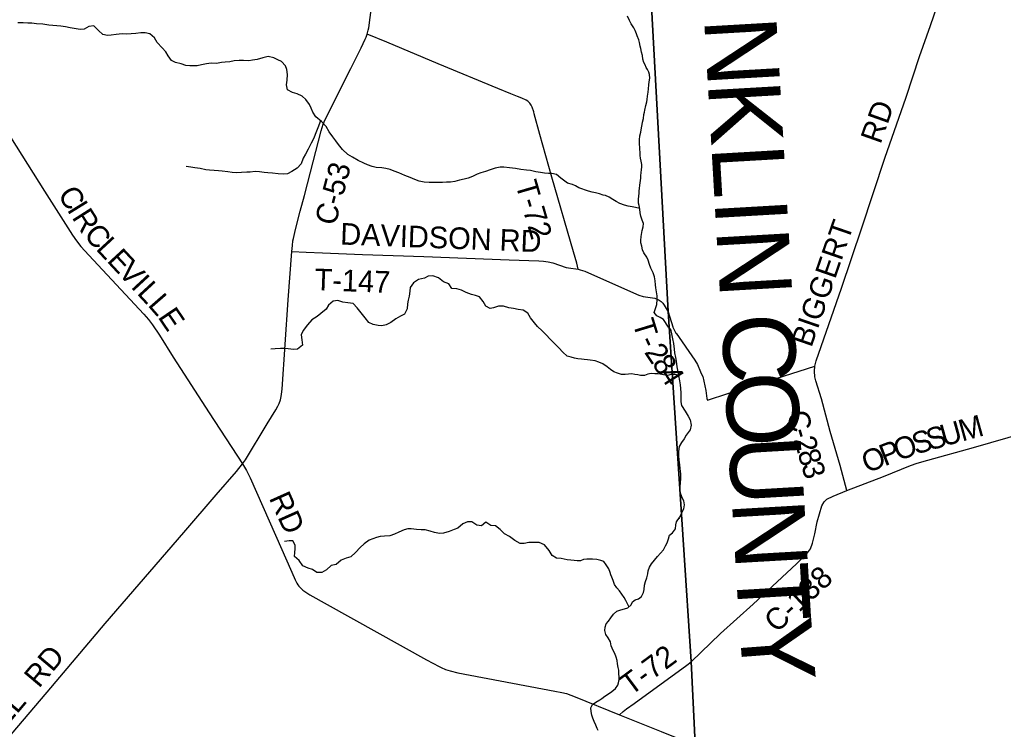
# Model space of a CAD drawing. Extents: x 114843 to 284848, y 317643 to 566895.
# Drawn here: x 128377 to 141994, y 332618 to 342447 of the extents above; entities that cross this region are included whole.
import ezdxf

# ---------------------------------------------------------------- set-up
doc = ezdxf.new("R2010")
doc.units = 0
for name, color, linetype in [('GM_X_County', 7, 'Continuous'), ('GM_X_County_Road', 7, 'Continuous'), ('GM_X_County_Road_Text', 7, 'Continuous'), ('GM_X_County_Text', 7, 'Continuous'), ('GM_X_Minor_River', 7, 'Continuous'), ('GM_X_Township', 7, 'Continuous'), ('GM_X_Township_Road', 7, 'Continuous'), ('GM_X_Township_Road_Text', 7, 'Continuous')]:
    doc.layers.add(name, color=color, linetype=linetype)

msp = doc.modelspace()

# ---------------------------------------------------------------- linework, layer by layer
at = {"layer": 'GM_X_County'}
for points in [[(136368, 355174), (136712, 350199), (136724, 349992), (137354, 338403), (137671, 333557), (137728, 332419), (137728, 332401), (137667, 331240), (137235, 324101), (137168, 322856), (137160, 322723), (136856, 317643)], [(149297, 331469), (137728, 332419), (137671, 333557), (137354, 338403), (136724, 349992), (136712, 350199), (136368, 355174)]]:
    msp.add_lwpolyline(points, dxfattribs=at)
at = {"layer": 'GM_X_County_Road'}
for points in [[(133190, 342247), (133204, 342300), (133209, 342332), (133290, 342950), (133302, 343067), (133325, 343440), (133366, 344225), (133397, 344782), (133423, 345208), (133426, 345239), (133435, 345306), (133450, 345370), (133468, 345426), (133485, 345471), (133736, 346100), (133944, 346619), (133959, 346647), (133972, 346664)], [(139827, 335927), (139735, 336273), (139597, 336745), (139475, 337194), (139401, 337444), (139387, 337500), (139379, 337580), (139385, 337650), (139403, 337721), (139755, 338730), (140034, 339563), (140194, 340038), (140358, 340544), (140482, 340899), (140650, 341374), (140835, 341938), (140987, 342365), (141257, 343160), (141431, 343693), (141519, 343929), (141754, 344317), (142078, 344822)], [(132145, 339237), (132152, 339318), (132160, 339383), (132166, 339415), (132196, 339543), (132261, 339797), (132319, 340010), (132404, 340336), (132553, 340907), (132581, 341001), (132592, 341032), (132615, 341081), (132963, 341772), (133105, 342058), (133162, 342176), (133176, 342207), (133190, 342247)], [(128087, 341068), (128723, 340073), (129044, 339563), (129109, 339463), (129165, 339382), (129226, 339306), (129336, 339184), (130097, 338370), (130160, 338296), (130218, 338219), (130311, 338079), (130504, 337774), (131002, 337003), (131463, 336295)], [(131463, 336295), (131502, 336349), (131805, 336848), (131923, 337045), (131950, 337094), (131968, 337133), (131986, 337184), (131997, 337227), (132003, 337259), (132009, 337328), (132096, 338567), (132145, 339237)], [(137673, 333554), (138081, 333944), (138531, 334353), (139132, 334909), (139282, 335062), (139324, 335118), (139354, 335198), (139386, 335328), (139418, 335492), (139484, 335713), (139515, 335769), (139551, 335805), (139639, 335849), (139827, 335927), (140337, 336121), (140711, 336272), (140800, 336306), (140950, 336344), (141582, 336520), (142303, 336728), (142404, 336756)], [(124781, 328414), (125316, 329052), (125949, 329804), (126859, 330894), (127327, 331448), (127638, 331819), (128097, 332361), (128756, 333133), (129561, 334082), (130652, 335346), (131099, 335868), (131378, 336190), (131463, 336295)], [(131463, 336295), (131517, 336204), (131567, 336101), (131921, 335306), (132143, 334795), (132191, 334688), (132214, 334644), (132229, 334618), (132240, 334603), (132272, 334569), (132296, 334547), (132323, 334527), (132394, 334483), (132635, 334348), (134011, 333582), (134184, 333488), (134213, 333473), (134273, 333446), (134335, 333426), (134443, 333402), (135785, 333147), (135881, 333127), (135945, 333112), (136007, 333092), (136068, 333068), (136681, 332817)], [(136681, 332817), (137260, 332586), (137588, 332453), (137729, 332398)]]:
    msp.add_lwpolyline(points, dxfattribs=at)
at = {"layer": 'GM_X_Minor_River'}
for points in [[(137359, 338186), (137289, 338294), (137244, 338322), (137200, 338346), (137162, 338390), (137178, 338448), (137200, 338504), (137203, 338570), (137201, 338620), (137195, 338676), (137185, 338732), (137179, 338774), (137176, 338830), (137164, 338884), (137146, 338940), (137114, 339006), (137097, 339058), (137079, 339114), (137059, 339160), (137019, 339220), (137001, 339260), (136988, 339312), (136976, 339356), (136974, 339390), (136982, 339446), (136997, 339526), (137009, 339576), (137013, 339626), (136993, 339672), (136975, 339724), (136968, 339770), (136964, 339822), (136952, 339874), (136944, 339908), (136942, 339955), (136947, 340007), (136951, 340039), (136953, 340075), (136957, 340111), (136961, 340155), (136971, 340219), (136974, 340253), (136976, 340283), (136982, 340331), (136986, 340367), (136988, 340409), (136988, 340439), (136980, 340487), (136971, 340531), (136969, 340567), (136965, 340613), (136963, 340649), (136961, 340683), (136959, 340719), (136958, 340783), (136964, 340839), (136974, 340891), (136984, 340948), (136993, 340994), (137001, 341026), (137011, 341078), (137019, 341132), (137027, 341166), (137031, 341196), (137044, 341260), (137058, 341308), (137064, 341340), (137070, 341390), (137076, 341444), (137081, 341488), (137089, 341544), (137093, 341585), (137101, 341637), (137095, 341687), (137085, 341721), (137068, 341755), (137050, 341787), (137036, 341821), (137018, 341854), (137006, 341900), (137000, 341951), (136985, 341996), (136977, 342047), (136969, 342079), (136959, 342129), (136949, 342169), (136926, 342222), (136918, 342252), (136898, 342298), (136878, 342332), (136842, 342388), (136819, 342436), (136791, 342494)], [(130113, 342264), (130055, 342264), (129985, 342258), (129921, 342252), (129861, 342248), (129797, 342252), (129713, 342240), (129643, 342231), (129591, 342229), (129527, 342241), (129467, 342297), (129403, 342362), (129337, 342351), (129271, 342315), (129217, 342311), (129159, 342319), (129077, 342335), (129013, 342347), (128945, 342355), (128892, 342361), (128836, 342367), (128782, 342373), (128696, 342385), (128612, 342391), (128546, 342397), (128490, 342397), (128424, 342405), (128350, 342403)], [(135960, 340181), (135870, 340251), (135808, 340303), (135746, 340315), (135696, 340317), (135644, 340321), (135588, 340331), (135524, 340341), (135450, 340359), (135392, 340365), (135316, 340373), (135242, 340387), (135160, 340397), (135082, 340403), (135030, 340403), (134960, 340389), (134890, 340369), (134824, 340346), (134760, 340326), (134710, 340306), (134646, 340276), (134586, 340254), (134532, 340240), (134468, 340222), (134402, 340204), (134340, 340198), (134287, 340198), (134233, 340194), (134167, 340192), (134107, 340193), (134045, 340191), (133975, 340195), (133909, 340211), (133849, 340233), (133785, 340261), (133711, 340291), (133625, 340325), (133561, 340347), (133505, 340371), (133447, 340385), (133389, 340395), (133311, 340401), (133259, 340413), (133193, 340437), (133141, 340461), (133061, 340497), (132984, 340541), (132920, 340579), (132848, 340651), (132790, 340717), (132752, 340771), (132712, 340823), (132662, 340894), (132622, 340968), (132554, 341036), (132478, 341100), (132438, 341168), (132412, 341220), (132389, 341272), (132341, 341342), (132287, 341388), (132221, 341420), (132153, 341438), (132087, 341476), (132073, 341544), (132079, 341608), (132083, 341687), (132077, 341759), (132059, 341809), (132001, 341867), (131949, 341891), (131897, 341919), (131819, 341935), (131742, 341919), (131664, 341895), (131602, 341885), (131548, 341878), (131474, 341882), (131416, 341884), (131348, 341876), (131288, 341864), (131224, 341858), (131172, 341854), (131100, 341842), (131030, 341844), (130964, 341834), (130894, 341822), (130834, 341808), (130784, 341806), (130734, 341806), (130676, 341814), (130614, 341836), (130534, 341856), (130480, 341882), (130432, 341948), (130400, 342004), (130350, 342058), (130281, 342130), (130243, 342194), (130179, 342252), (130113, 342264)], [(132543, 341045), (132506, 340948), (132470, 340857), (132450, 340805), (132414, 340735), (132372, 340655), (132332, 340583), (132302, 340527), (132274, 340452), (132218, 340390), (132144, 340346), (132084, 340312), (132026, 340308), (131956, 340314), (131876, 340320), (131812, 340326), (131760, 340330), (131698, 340338), (131636, 340344), (131570, 340337), (131520, 340335), (131448, 340329), (131378, 340325), (131318, 340331), (131260, 340341), (131182, 340351), (131128, 340353), (131068, 340359), (131005, 340363), (130953, 340369), (130877, 340387), (130801, 340397), (130749, 340405), (130681, 340413)], [(136962, 339834), (136902, 339844), (136854, 339856), (136802, 339864), (136750, 339876), (136686, 339900), (136636, 339929), (136587, 339955), (136537, 339987), (136489, 340011), (136455, 340017), (136405, 340033), (136351, 340049), (136303, 340058), (136253, 340072), (136209, 340084), (136161, 340104), (136117, 340116), (136074, 340148), (136032, 340166), (135960, 340181)], [(135958, 337786), (135898, 337842), (135840, 337900), (135792, 337954), (135726, 338016), (135662, 338087), (135610, 338137), (135544, 338197), (135504, 338247), (135450, 338317), (135412, 338383), (135348, 338425), (135276, 338435), (135214, 338445), (135150, 338455), (135075, 338477), (135005, 338479), (134939, 338457), (134889, 338449), (134829, 338479), (134795, 338545), (134743, 338609), (134687, 338627), (134631, 338639), (134559, 338669), (134495, 338699), (134427, 338719), (134359, 338723), (134319, 338787), (134245, 338815), (134177, 338873), (134099, 338899), (134031, 338893), (133980, 338869), (133898, 338849), (133830, 338804), (133784, 338738), (133779, 338686), (133771, 338618), (133755, 338562), (133747, 338510), (133743, 338440), (133705, 338369), (133647, 338339), (133583, 338303), (133515, 338253), (133449, 338219), (133389, 338209), (133339, 338211), (133271, 338225), (133209, 338255), (133159, 338319), (133106, 338389), (133048, 338457), (132992, 338517), (132918, 338523), (132852, 338535), (132784, 338557), (132716, 338549), (132652, 338491), (132620, 338437), (132548, 338376), (132496, 338338), (132420, 338288), (132362, 338222), (132304, 338142), (132274, 338080), (132282, 338011), (132292, 337939), (132224, 337883), (132168, 337881), (132094, 337887), (132042, 337891), (131990, 337893), (131916, 337887), (131854, 337885)], [(137359, 338186), (137386, 338159), (137399, 338095), (137415, 338027), (137428, 337963), (137436, 337884), (137441, 337832), (137455, 337770), (137464, 337718), (137476, 337641), (137487, 337569), (137497, 337517), (137512, 337445), (137520, 337388), (137525, 337338), (137531, 337280), (137532, 337220), (137530, 337154), (137539, 337102), (137591, 337027), (137632, 336957), (137660, 336906), (137675, 336832), (137657, 336766), (137606, 336694), (137575, 336640), (137539, 336589), (137509, 336537), (137498, 336467), (137499, 336410), (137503, 336346), (137512, 336282), (137518, 336230), (137525, 336158), (137527, 336098), (137520, 336025), (137512, 335959), (137515, 335907), (137541, 335843), (137568, 335782), (137578, 335726), (137569, 335674), (137511, 335552)], [(137396, 337534), (137346, 337521), (137290, 337529), (137242, 337537), (137212, 337541), (137168, 337543), (137120, 337547), (137074, 337535), (137026, 337520), (136970, 337520), (136937, 337528), (136895, 337532), (136851, 337542), (136807, 337536), (136759, 337533), (136709, 337531), (136653, 337551), (136603, 337569), (136555, 337603), (136509, 337641), (136449, 337681), (136395, 337702), (136344, 337722), (136274, 337730), (136240, 337734), (136194, 337740), (136154, 337746), (136102, 337749), (136058, 337761), (136014, 337775), (135958, 337786)], [(137497, 337517), (137456, 337531), (137396, 337534)], [(136385, 332600), (136371, 332630), (136355, 332676), (136330, 332728), (136310, 332772), (136298, 332814), (136288, 332864), (136286, 332914), (136309, 332960), (136355, 332994), (136407, 333025), (136437, 333043), (136477, 333079), (136529, 333109), (136575, 333141), (136625, 333184), (136657, 333228), (136668, 333262), (136676, 333310), (136676, 333340), (136674, 333392), (136670, 333436), (136662, 333474), (136653, 333526), (136647, 333570), (136633, 333616), (136615, 333668), (136595, 333708), (136564, 333774), (136556, 333832), (136522, 333886), (136492, 333932), (136479, 333986), (136481, 334032), (136495, 334078), (136529, 334117), (136563, 334161), (136597, 334211), (136644, 334253), (136698, 334273), (136752, 334288), (136794, 334302), (136844, 334344), (136862, 334384), (136898, 334412), (136942, 334426), (136984, 334459), (137014, 334515), (137021, 334557), (137027, 334615), (137039, 334665), (137061, 334715), (137075, 334771), (137078, 334815), (137094, 334865), (137122, 334912), (137164, 334960), (137206, 335014), (137250, 335058), (137289, 335104), (137319, 335159), (137339, 335203), (137359, 335257), (137375, 335305), (137415, 335341), (137454, 335397), (137460, 335449), (137470, 335492), (137511, 335552)], [(137511, 335552), (137503, 335538)], [(135955, 334964), (135873, 334982), (135811, 334988), (135747, 335024), (135707, 335094), (135645, 335174), (135569, 335206), (135428, 335206), (135362, 335192), (135306, 335190), (135232, 335232), (135158, 335288), (135088, 335328), (135028, 335384), (134966, 335438), (134898, 335440), (134830, 335488), (134770, 335436), (134704, 335446), (134638, 335494), (134576, 335492), (134510, 335466), (134444, 335404), (134394, 335384), (134324, 335359), (134244, 335335), (134190, 335331), (134122, 335345), (134058, 335361), (133993, 335381), (133935, 335383), (133873, 335387), (133799, 335397), (133749, 335395), (133699, 335379), (133627, 335347), (133565, 335319), (133501, 335299), (133427, 335292), (133369, 335290), (133315, 335276), (133265, 335258), (133215, 335238), (133145, 335188), (133091, 335138), (133027, 335068), (132961, 335009), (132895, 334991), (132827, 334961), (132759, 334903), (132691, 334885), (132625, 334829), (132559, 334789), (132493, 334792), (132433, 334833), (132371, 334852), (132299, 334883), (132247, 334955), (132181, 335013), (132185, 335067), (132191, 335119), (132193, 335171), (132157, 335227), (132107, 335227), (132042, 335219)], [(136812, 334317), (136770, 334404), (136744, 334446), (136712, 334492), (136681, 334534), (136643, 334576), (136613, 334626), (136593, 334680), (136573, 334727), (136560, 334758), (136552, 334790), (136534, 334842), (136498, 334895), (136464, 334941), (136422, 334957), (136365, 334969), (136309, 334973), (136227, 334973), (136181, 334968), (136139, 334954), (136095, 334952), (136053, 334956), (136009, 334962), (135955, 334964)]]:
    msp.add_lwpolyline(points, dxfattribs=at)
at = {"layer": 'GM_X_Township'}
for points in [[(149297, 331469), (137728, 332419), (137671, 333557), (137354, 338403), (136724, 349992), (136712, 350199), (136368, 355174)], [(136724, 349992), (137354, 338403), (137671, 333557), (137728, 332419)]]:
    msp.add_lwpolyline(points, dxfattribs=at)
at = {"layer": 'GM_X_Township_Road'}
for points in [[(136107, 338990), (136088, 339073), (136045, 339230), (135746, 340265), (135578, 340859), (135499, 341143), (135493, 341173), (135473, 341235), (135459, 341265), (135440, 341292), (135413, 341318), (135388, 341333), (135328, 341359), (135267, 341383), (135176, 341420), (134996, 341496), (134173, 341836), (133460, 342136), (133190, 342247)], [(132145, 339237), (132343, 339226), (132571, 339218), (133124, 339196), (133970, 339167), (135152, 339121), (135564, 339107), (135629, 339102), (135694, 339092), (135757, 339078), (135943, 339016), (135975, 339009), (136107, 338990)], [(136107, 338990), (136137, 338984), (136199, 338962), (136916, 338644), (136947, 338633), (137010, 338615), (137139, 338596), (137171, 338588), (137201, 338577), (137231, 338562), (137258, 338545), (137281, 338521), (137300, 338495), (137356, 338400)], [(137356, 338400), (137417, 338191), (137420, 338187)], [(137420, 338187), (137461, 338107), (137464, 338103), (137722, 337732), (137760, 337672), (137804, 337570)], [(137804, 337570), (137831, 337509), (137834, 337504), (137876, 337311), (137892, 337201), (137898, 337177), (138182, 337271), (138850, 337479), (139385, 337650)], [(136681, 332817), (136730, 332863), (136780, 332904), (136885, 332978), (137611, 333507), (137673, 333554)]]:
    msp.add_lwpolyline(points, dxfattribs=at)

# ---------------------------------------------------------------- texts
at = {"layer": 'GM_X_County_Road_Text'}
for s, height, rotation, p in [('RD', 300, 70.4292, (140293, 340713)), ('C-53', 300, 75.4591, (132748, 339582)), ('C', 300, 301.7423, (128897, 340027)), ('I', 300, 301.7575, (129026, 339817)), ('R', 300, 302.4015, (129093, 339709)), ('BIGGERT', 300, 70.928, (139337, 337896)), ('C', 300, 310.6632, (129253, 339463)), ('L', 300, 312.818, (129422, 339267)), ('E', 300, 312.7987, (129574, 339103)), ('V', 300, 312.7992, (129727, 338938)), ('I', 300, 312.8028, (129906, 338744)), ('L', 300, 312.7621, (129990, 338654)), ('L', 300, 311.0985, (130141, 338491)), ('E', 300, 304.1541, (130282, 338329)), ('C', 300, 285.9724, (138990, 336988)), ('U', 300, 15.4616, (141168, 336533)), ('M', 300, 15.4587, (141423, 336603)), ('-', 300, 285.9776, (139058, 336752)), ('S', 300, 17.0218, (140782, 336420)), ('S', 300, 15.5471, (140973, 336478)), ('2', 300, 285.9915, (139092, 336633)), ('P', 300, 21.3058, (140350, 336259)), ('O', 300, 19.7097, (140537, 336332)), ('8', 300, 286.0545, (139143, 336455)), ('O', 300, 21.3451, (140105, 336163)), ('3', 300, 286.3093, (139195, 336276)), ('RD', 300, 294.1236, (131825, 335823)), ('C-138', 300, 42.8892, (138856, 333943)), ('RD', 300, 49.9197, (128644, 333178)), ('GEORGESVILL', 300.02, 49.7041, (126638, 330816))]:
    msp.add_text(s, height=height, rotation=rotation, dxfattribs=at).set_placement(p)
at = {"layer": 'GM_X_County_Text'}
for s, rotation, p in [('N', 273.3078, (137851, 342462)), ('K', 273.3079, (137902, 341579)), ('L', 273.308, (137953, 340696)), ('I', 273.3074, (137996, 339949)), ('N', 273.3083, (138020, 339540)), ('C', 273.3084, (138088, 338354)), ('O', 273.3078, (138135, 337542)), ('U', 273.3079, (138186, 336659)), ('N', 273.3136, (138237, 335775)), ('T', 273.4047, (138288, 334891)), ('Y', 274.3013, (138334, 334127))]:
    msp.add_text(s, height=1000, rotation=rotation, dxfattribs=at).set_placement(p)
at = {"layer": 'GM_X_Township_Road_Text'}
for s, height, rotation, p in [('T-72', 300, 286.164, (135237, 340173)), ('DAVIDSON RD', 300.02, 357.8092, (132811, 339333)), ('T-147', 300, 357.8865, (132455, 338701)), ('T', 300, 286.9227, (136859, 338253)), ('-', 300, 294.9069, (136941, 337996)), ('2', 300, 303.6784, (137017, 337840)), ('8', 300, 304.3441, (137122, 337683)), ('4', 300, 302.6216, (137224, 337533)), ('T-72', 300, 36.6153, (136834, 333075))]:
    msp.add_text(s, height=height, rotation=rotation, dxfattribs=at).set_placement(p)

doc.saveas('drawing.dxf')
